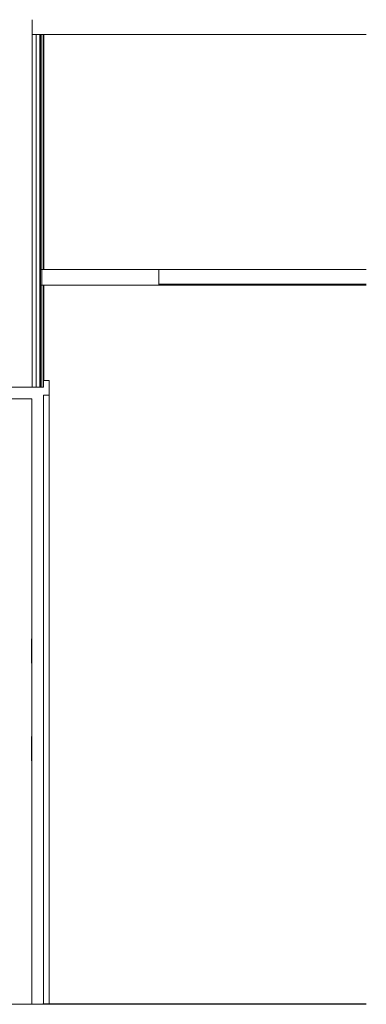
# Model space of a CAD drawing. Header units: millimetres. Extents: x -30280 to 309309, y -17460 to 4378.
# Tile 623 of 656: x 163383 to 164562, y -14922 to -11572. Entities that reach past the tile are written whole.
import ezdxf

# ---------------------------------------------------------------- set-up
doc = ezdxf.new("R2010")
doc.units = ezdxf.units.MM
doc.header["$MEASUREMENT"] = 0
doc.linetypes.add('Wipeout_Contour', pattern=[1000, 0, -1000])
for name, color, linetype, lineweight in [('P1_PLANTA PRIMERA_4_10_ESTR_Fotjats_Pluma_Nº__1', 7, 'Continuous', 5), ('P1_PLANTA PRIMERA_4_Nuevo_07_CR_Cel Ras pladur_Pluma_Nº__1', 7, 'Continuous', 5), ('P1_PLANTA PRIMERA_4_Nuevo_07_CR_Cel Ras_lames_Pluma_Nº__1', 7, 'Continuous', 5), ('P1_PLANTA PRIMERA_4_Nuevo_08_E_Envans secs_Pluma_Nº__1', 7, 'Continuous', 5), ('P1_PLANTA PRIMERA_4_Nuevo_08_E_Envans secs_Pluma_Nº__47', 7, 'Continuous', 20), ('P1_PLANTA PRIMERA_4_Nuevo_14_PAV_Soft Light Grey 0554_Pluma_Nº__29', 7, 'Continuous', 20)]:
    doc.layers.add(name, color=color, linetype=linetype, lineweight=lineweight)
for name, color, linetype in [('P1_PLANTA PRIMERA_4_12_FAÇ_Façana', 7, 'Continuous'), ('P1_PLANTA PRIMERA_4_Nuevo_07_CR_Cel Ras pladur', 7, 'Continuous'), ('P1_PLANTA PRIMERA_4_Nuevo_08_E_Envans secs', 7, 'Continuous')]:
    doc.layers.add(name, color=color, linetype=linetype)
doc.layers.add('P1_PLANTA PRIMERA_4_Nuevo_07_CR_Cel Ras pladur_Pluma_Nº__102', color=7, linetype='Continuous', lineweight=5, true_color=0xcccccc)
doc.layers.add('P1_PLANTA PRIMERA_4_Nuevo_08_E_Envans secs_Pluma_Nº__3', color=7, linetype='Continuous', lineweight=5, true_color=0xa4a4a4)

msp = doc.modelspace()

# ---------------------------------------------------------------- linework, layer by layer
at = {"layer": 'P1_PLANTA PRIMERA_4_Nuevo_08_E_Envans secs_Pluma_Nº__1', "color": 7, "linetype": 'Continuous', "lineweight": 5, "flags": 128}
msp.add_lwpolyline([(163426, -11572.1), (163426, -11622.1), (163426, -12822.1)], dxfattribs=at)

# ---------------------------------------------------------------- wipeouts: each hides what was drawn before it
at = {"color": 254, "linetype": 'Wipeout_Contour', "lineweight": 0, "ltscale": 657817.629492}
msp.add_wipeout([(163465.8, -11622.1), (163465.8, -12422.1), (164562, -12422.1), (164562, -11622.1)], dxfattribs=at).dxf.layer = 'P1_PLANTA PRIMERA_4_12_FAÇ_Façana'
at = {"color": 254, "linetype": 'Wipeout_Contour', "lineweight": 0, "ltscale": 986325.396657}
msp.add_wipeout([(163465.8, -12800.1), (163483.1, -12800.1), (163483.1, -14920.1), (164562, -14920.1), (164562, -12475.1), (163465.8, -12475.1)], dxfattribs=at).dxf.layer = 'P1_PLANTA PRIMERA_4_12_FAÇ_Façana'
at = {"color": 254, "linetype": 'Wipeout_Contour', "lineweight": 0, "ltscale": 983902.586017}
msp.add_wipeout([(163330.1, -12862.1), (163330.1, -14920.1), (163331.1, -14920.1), (163331.1, -14922.1), (163424, -14922.1), (163424, -12862.1)], dxfattribs=at).dxf.layer = 'P1_PLANTA PRIMERA_4_Nuevo_08_E_Envans secs'

# ---------------------------------------------------------------- next in the draw order: linework, layer by layer
at = {"layer": 'P1_PLANTA PRIMERA_4_Nuevo_07_CR_Cel Ras_lames_Pluma_Nº__1', "color": 7, "linetype": 'Continuous', "lineweight": 5}
msp.add_line((164562, -12422.1), (163856.7, -12422.1), dxfattribs=at)
at = {"layer": 'P1_PLANTA PRIMERA_4_Nuevo_08_E_Envans secs_Pluma_Nº__1', "color": 7, "linetype": 'Continuous', "lineweight": 5}
for p, q in [((163483, -12800.1), (163483.1, -12800.1)), ((163424, -12862.1), (163330, -12862.1)), ((163424, -12862.1), (163424, -14922.1))]:
    msp.add_line(p, q, dxfattribs=at)
at = {"layer": 'P1_PLANTA PRIMERA_4_Nuevo_08_E_Envans secs_Pluma_Nº__3', "color": 253, "linetype": 'Continuous', "lineweight": 5, "true_color": 0xa4a4a4}
for p, q in [((163423.9, -13678.8), (163424, -13844.9)), ((163423.9, -14093.3), (163424, -13927.2))]:
    msp.add_line(p, q, dxfattribs=at)

# ---------------------------------------------------------------- next in the draw order: wipeouts: each hides what was drawn before it
at = {"color": 254, "linetype": 'Wipeout_Contour', "lineweight": 0, "ltscale": 658729.707496}
msp.add_wipeout([(163856.7, -12472.1), (163856.7, -12475.1), (164562, -12475.1), (164562, -12472.1)], dxfattribs=at).dxf.layer = 'P1_PLANTA PRIMERA_4_Nuevo_07_CR_Cel Ras pladur'
at = {"color": 254, "linetype": 'Wipeout_Contour', "lineweight": 0, "ltscale": 655641.178687}
msp.add_wipeout([(163452, -11622.1), (163452, -12822.1), (163453.8, -12822.1), (163453.8, -11622.1)], dxfattribs=at).dxf.layer = 'P1_PLANTA PRIMERA_4_Nuevo_08_E_Envans secs'
at = {"color": 254, "linetype": 'Wipeout_Contour', "lineweight": 0, "ltscale": 656261.790471}
msp.add_wipeout([(163464.1, -12850.1), (163464.1, -14920.1), (163483.1, -14920.1), (163483.1, -12850.1)], dxfattribs=at).dxf.layer = 'P1_PLANTA PRIMERA_4_Nuevo_08_E_Envans secs'

# ---------------------------------------------------------------- next in the draw order: linework, layer by layer
at = {"layer": 'P1_PLANTA PRIMERA_4_10_ESTR_Fotjats_Pluma_Nº__1', "color": 7, "linetype": 'Continuous', "lineweight": 5, "flags": 128}
msp.add_lwpolyline([(163461.5, -14922.1), (163424, -14922.1), (163331.1, -14922.1)], dxfattribs=at)
at = {"layer": 'P1_PLANTA PRIMERA_4_Nuevo_07_CR_Cel Ras pladur_Pluma_Nº__1', "color": 7, "linetype": 'Continuous', "lineweight": 5}
for p, q in [((163856.7, -12422.1), (163856.7, -12472.1)), ((163856.7, -12472.1), (163856.7, -12475.1))]:
    msp.add_line(p, q, dxfattribs=at)
at = {"layer": 'P1_PLANTA PRIMERA_4_Nuevo_07_CR_Cel Ras pladur_Pluma_Nº__102', "color": 254, "linetype": 'Continuous', "lineweight": 5, "true_color": 0xcccccc}
msp.add_line((163856.7, -12475.1), (164562, -12475.1), dxfattribs=at)
at = {"layer": 'P1_PLANTA PRIMERA_4_Nuevo_07_CR_Cel Ras_lames_Pluma_Nº__1', "color": 7, "linetype": 'Continuous', "lineweight": 5}
msp.add_line((164562, -12472.1), (163856.7, -12472.1), dxfattribs=at)
at = {"layer": 'P1_PLANTA PRIMERA_4_Nuevo_08_E_Envans secs_Pluma_Nº__1', "color": 7, "linetype": 'Continuous', "lineweight": 5}
for p, q in [((163483, -12800.1), (163483, -12850.1)), ((163483.1, -12800.1), (163483.1, -14920.1)), ((163464, -12850.1), (163464, -14922.1)), ((163483, -12850.1), (163464, -12850.1)), ((163464.1, -14920.1), (163464.1, -12850.1)), ((163483.1, -12850.1), (163483, -12850.1)), ((163483.1, -14920.1), (163483.1, -12850.1))]:
    msp.add_line(p, q, dxfattribs=at)
at = {"layer": 'P1_PLANTA PRIMERA_4_Nuevo_08_E_Envans secs_Pluma_Nº__3', "color": 253, "linetype": 'Continuous', "lineweight": 5, "true_color": 0xa4a4a4}
for p, q in [((163464.1, -13678.9), (163464.1, -13718.4)), ((163464.1, -13757.1), (163464.1, -13819.2)), ((163464.1, -13824), (163464.2, -13886.1)), ((163464.1, -13948.1), (163464.2, -13886.1)), ((163464.1, -14015), (163464.1, -13952.9)), ((163464.1, -14093.2), (163464.1, -14053.7))]:
    msp.add_line(p, q, dxfattribs=at)
at = {"layer": 'P1_PLANTA PRIMERA_4_Nuevo_14_PAV_Soft Light Grey 0554_Pluma_Nº__29', "color": 7, "linetype": 'Continuous', "lineweight": 20}
for p, q in [((163461.5, -14920.1), (163461.5, -14922.1)), ((164562, -14920.1), (163461.5, -14920.1))]:
    msp.add_line(p, q, dxfattribs=at)
at = {"layer": 'P1_PLANTA PRIMERA_4_Nuevo_14_PAV_Soft Light Grey 0554_Pluma_Nº__29', "color": 7, "linetype": 'Continuous', "lineweight": 20, "flags": 128}
msp.add_lwpolyline([(164562, -14922.1), (163464, -14922.1), (163461.5, -14922.1)], dxfattribs=at)

# ---------------------------------------------------------------- next in the draw order: wipeouts: each hides what was drawn before it
at = {"color": 254, "linetype": 'Wipeout_Contour', "lineweight": 0, "ltscale": 655627.47317}
msp.add_wipeout([(163464, -11622.1), (163464, -12422.1), (163465.8, -12422.1), (163465.8, -11622.1)], dxfattribs=at).dxf.layer = 'P1_PLANTA PRIMERA_4_Nuevo_08_E_Envans secs'
at = {"color": 254, "linetype": 'Wipeout_Contour', "lineweight": 0, "ltscale": 655811.028271}
msp.add_wipeout([(163464, -12475.1), (163464, -12800.1), (163465.8, -12800.1), (163465.8, -12475.1)], dxfattribs=at).dxf.layer = 'P1_PLANTA PRIMERA_4_Nuevo_08_E_Envans secs'

# ---------------------------------------------------------------- next in the draw order: wipeouts: each hides what was drawn before it
at = {"color": 254, "linetype": 'Wipeout_Contour', "lineweight": 0, "ltscale": 655591.552523}
msp.add_wipeout([(163453.8, -12422.1), (163458, -12422.1), (163458, -11622.1), (163453.8, -11622.1)], dxfattribs=at).dxf.layer = 'P1_PLANTA PRIMERA_4_Nuevo_08_E_Envans secs'
at = {"color": 254, "linetype": 'Wipeout_Contour', "lineweight": 0, "ltscale": 655778.555727}
msp.add_wipeout([(163458, -12475.1), (163453.8, -12475.1), (163453.8, -12822.1), (163458, -12822.1)], dxfattribs=at).dxf.layer = 'P1_PLANTA PRIMERA_4_Nuevo_08_E_Envans secs'

# ---------------------------------------------------------------- next in the draw order: linework, layer by layer
at = {"layer": 'P1_PLANTA PRIMERA_4_10_ESTR_Fotjats_Pluma_Nº__1', "color": 7, "linetype": 'Continuous', "lineweight": 5}
msp.add_line((164562, -11622.1), (163464, -11622.1), dxfattribs=at)
at = {"layer": 'P1_PLANTA PRIMERA_4_10_ESTR_Fotjats_Pluma_Nº__1', "color": 7, "linetype": 'Continuous', "lineweight": 5, "flags": 128}
msp.add_lwpolyline([(163464, -11622.1), (163458, -11622.1), (163452, -11622.1), (163439, -11622.1), (163426, -11622.1)], dxfattribs=at)
at = {"layer": 'P1_PLANTA PRIMERA_4_Nuevo_08_E_Envans secs_Pluma_Nº__1', "color": 7, "linetype": 'Continuous', "lineweight": 5}
msp.add_line((163483, -12800.1), (163464, -12800.1), dxfattribs=at)
at = {"layer": 'P1_PLANTA PRIMERA_4_Nuevo_08_E_Envans secs_Pluma_Nº__1', "color": 7, "linetype": 'Continuous', "lineweight": 5, "flags": 128}
msp.add_lwpolyline([(163464, -12822.1), (163458, -12822.1), (163452, -12822.1), (163439, -12822.1), (163426, -12822.1), (163356, -12822.1), (163343, -12822.1), (163330, -12822.1)], dxfattribs=at)

# ---------------------------------------------------------------- next in the draw order: wipeouts: each hides what was drawn before it
at = {"color": 254, "linetype": 'Wipeout_Contour', "lineweight": 0, "ltscale": 655716.971919}
msp.add_wipeout([(163453.8, -12475.1), (163458, -12475.1), (163458, -12422.1), (163453.8, -12422.1)], dxfattribs=at).dxf.layer = 'P1_PLANTA PRIMERA_4_Nuevo_07_CR_Cel Ras pladur'

# ---------------------------------------------------------------- next in the draw order: linework, layer by layer
at = {"layer": 'P1_PLANTA PRIMERA_4_Nuevo_07_CR_Cel Ras pladur_Pluma_Nº__1', "color": 7, "linetype": 'Continuous', "lineweight": 5}
for p, q in [((163464, -12422.1), (163458, -12422.1)), ((163856.7, -12422.1), (163464, -12422.1)), ((163464, -12475.1), (163458, -12475.1)), ((163856.7, -12475.1), (163464, -12475.1))]:
    msp.add_line(p, q, dxfattribs=at)
at = {"layer": 'P1_PLANTA PRIMERA_4_Nuevo_08_E_Envans secs_Pluma_Nº__1', "color": 7, "linetype": 'Continuous', "lineweight": 5}
for p, q in [((163439, -11622.1), (163439, -12822.1)), ((163452, -11622.1), (163452, -12822.1)), ((163464, -11622.1), (163464, -12422.1))]:
    msp.add_line(p, q, dxfattribs=at)
at = {"layer": 'P1_PLANTA PRIMERA_4_Nuevo_08_E_Envans secs_Pluma_Nº__1', "color": 7, "linetype": 'Continuous', "lineweight": 5, "flags": 128}
for points in [[(163458, -11622.1), (163458, -12422.1), (163458, -12475.1), (163458, -12822.1)], [(163464, -12475.1), (163464, -12800.1), (163464, -12822.1)]]:
    msp.add_lwpolyline(points, dxfattribs=at)
at = {"layer": 'P1_PLANTA PRIMERA_4_Nuevo_08_E_Envans secs_Pluma_Nº__47', "color": 7, "linetype": 'Continuous', "lineweight": 20}
for p, q in [((163453.8, -12822.1), (163453.8, -11622.1)), ((163465.8, -12422.1), (163465.8, -11622.1)), ((163458, -12422.1), (163453.8, -12422.1)), ((163458, -12475.1), (163453.8, -12475.1)), ((163465.8, -12800.1), (163465.8, -12475.1))]:
    msp.add_line(p, q, dxfattribs=at)

doc.saveas('drawing.dxf')
